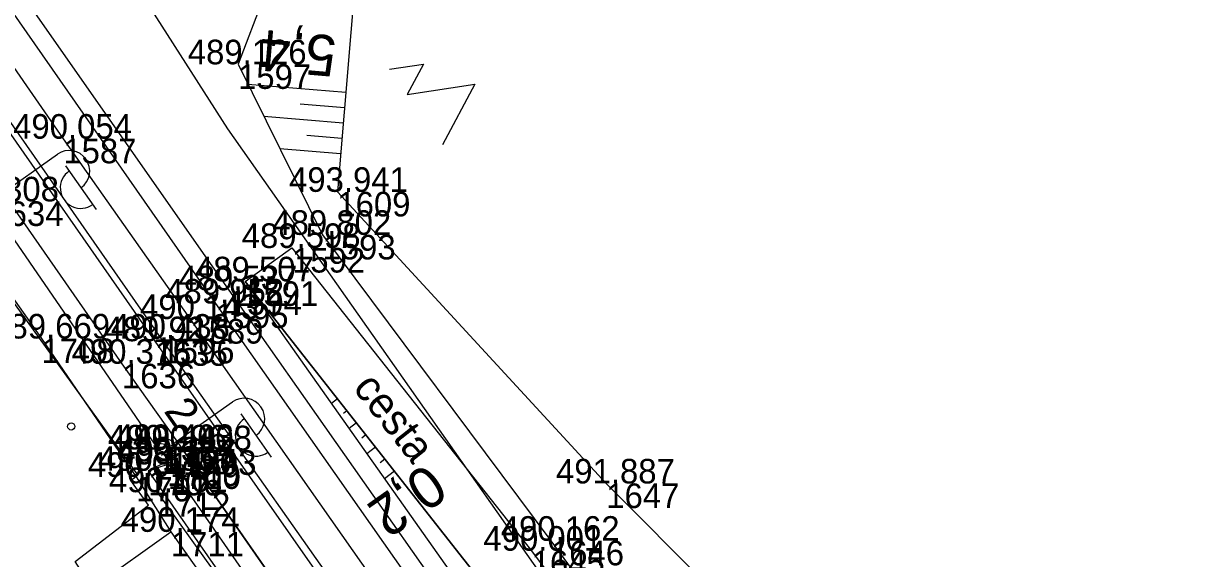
# Model space of a CAD drawing. Extents: x -1234191 to 23050, y -1290331 to -741191.
# Drawn here: x -864737.6 to -864680.7, y -1102330.5 to -1102304.4 of the extents above; entities that cross this region are included whole.
import ezdxf

# ---------------------------------------------------------------- set-up
doc = ezdxf.new("R2010")
doc.units = 0
for name, color, linetype in [('Vrstva 1', 7, 'Continuous'), ('Vrstva 13', 7, 'Continuous'), ('Vrstva 14', 7, 'Continuous'), ('Vrstva 16', 7, 'Continuous'), ('Vrstva 17', 7, 'Continuous'), ('Vrstva 23', 7, 'Continuous'), ('Vrstva 25', 7, 'Continuous'), ('Vrstva 4', 7, 'Continuous'), ('Vrstva 48', 7, 'Continuous'), ('Vrstva 49', 7, 'Continuous'), ('Vrstva 50', 7, 'Continuous'), ('Vrstva 51', 7, 'Continuous'), ('Vrstva 53', 7, 'Continuous'), ('Vrstva 55', 7, 'Continuous'), ('Vrstva 59', 7, 'Continuous'), ('Vrstva 60', 7, 'Continuous'), ('Vrstva 61', 7, 'Continuous')]:
    doc.layers.add(name, color=color, linetype=linetype)

msp = doc.modelspace()

# ---------------------------------------------------------------- linework, layer by layer
at = {"layer": 'Vrstva 1'}
msp.add_lwpolyline([(-864784.09, -1102226.799), (-864779.051, -1102237.932), (-864773.473, -1102249.228), (-864767.307, -1102260.789), (-864761.393, -1102271.061), (-864758.44, -1102275.921), (-864753.967, -1102283.013), (-864745.888, -1102295.222), (-864735.65, -1102309.998), (-864729.454, -1102318.801), (-864718.415, -1102334.54), (-864707.633, -1102350.421), (-864702.863, -1102357.786), (-864700.043, -1102362.267), (-864696.733, -1102367.666), (-864696.545, -1102367.982), (-864693.702, -1102372.813), (-864688.848, -1102381.499), (-864683.899, -1102390.966), (-864679.193, -1102400.655), (-864673.457, -1102413.519)], dxfattribs=at)
at = {"layer": 'Vrstva 13'}
msp.add_lwpolyline([(-864731.071, -1102327.254), (-864725, -1102335.708), (-864716.973, -1102347.402)], dxfattribs=at)
at = {"layer": 'Vrstva 14'}
for points in [[(-864803.487, -1102176.363), (-864805.538, -1102177.002), (-864803.279, -1102185.179), (-864801.272, -1102191.829), (-864800.999, -1102192.715), (-864797.038, -1102204.541), (-864792.174, -1102217.716), (-864787.795, -1102228.707), (-864777.396, -1102250.707), (-864770.68, -1102262.994), (-864764.855, -1102273.072), (-864757.201, -1102285.395), (-864749.135, -1102297.506), (-864732.788, -1102320.987), (-864729.796, -1102325.209), (-864715.094, -1102346.33), (-864710.4, -1102353.054)], [(-864803.487, -1102176.363), (-864801.493, -1102184.387), (-864795.268, -1102203.701), (-864790.453, -1102216.833), (-864785.996, -1102228.121), (-864775.354, -1102250.302), (-864769.213, -1102261.619), (-864763.262, -1102272.042), (-864755.658, -1102284.252), (-864747.501, -1102296.475), (-864731.187, -1102319.885), (-864714.566, -1102343.647), (-864708.614, -1102351.844)], [(-864709.257, -1102352.267), (-864708.614, -1102351.844), (-864719.753, -1102335.554), (-864730.866, -1102319.762), (-864747.312, -1102296.154), (-864755.255, -1102284.249), (-864762.836, -1102272.091), (-864768.951, -1102261.487), (-864775.081, -1102250.136), (-864785.673, -1102228.01), (-864790.18, -1102216.627), (-864794.911, -1102203.734), (-864801.088, -1102184.689), (-864803.487, -1102176.363)]]:
    msp.add_lwpolyline(points, dxfattribs=at)
at = {"layer": 'Vrstva 16'}
for p, q in [((-864729.796, -1102325.209), (-864730.555, -1102325.897)), ((-864715.094, -1102346.33), (-864729.796, -1102325.209))]:
    msp.add_line(p, q, dxfattribs=at)
for points in [[(-864730.584, -1102325.756), (-864729.796, -1102325.209)], [(-864730.584, -1102325.756), (-864731.507, -1102326.211), (-864716.808, -1102347.278), (-864715.925, -1102346.857)], [(-864730.555, -1102325.897), (-864731.507, -1102326.211)], [(-864715.094, -1102346.33), (-864715.925, -1102346.857), (-864730.584, -1102325.756)]]:
    msp.add_lwpolyline(points, dxfattribs=at)
at = {"layer": 'Vrstva 17'}
msp.add_line((-864732.096, -1102326.505), (-864730.4, -1102329.19), dxfattribs=at)
for points in [[(-864756.609, -1102287.424), (-864748.951, -1102299.07), (-864731.027, -1102325.169)], [(-864758.126, -1102287.705), (-864750.428, -1102300.3), (-864736.717, -1102319.752)]]:
    msp.add_lwpolyline(points, dxfattribs=at)
at = {"layer": 'Vrstva 23'}
msp.add_line((-864736.717, -1102319.752), (-864732.096, -1102326.505), dxfattribs=at)
msp.add_lwpolyline([(-864717.42, -1102347.559), (-864721.144, -1102350.221), (-864734.089, -1102331.828), (-864730.4, -1102329.19), (-864725.537, -1102336.066), (-864720.856, -1102342.721), (-864717.42, -1102347.559)], dxfattribs=at)
at = {"layer": 'Vrstva 25'}
for p, q in [((-864738.802, -1102312.771), (-864735.94, -1102310.757)), ((-864735.537, -1102311.329), (-864734.041, -1102313.455)), ((-864730.262, -1102324.859), (-864727.396, -1102322.849)), ((-864726.994, -1102323.422), (-864725.501, -1102325.551)), ((-864731.065, -1102324.838), (-864730.199, -1102324.991)), ((-864731.166, -1102325.201), (-864730.223, -1102325.367))]:
    msp.add_line(p, q, dxfattribs=at)
msp.add_circle((-864730.671, -1102325.146), 0.5, dxfattribs=at)
for centre, start, end in [((-864735.364, -1102311.574), 305.1398, 125.1398), ((-864734.799, -1102312.399), 124.4373, 305.8424), ((-864726.822, -1102323.668), 305.045, 125.045), ((-864726.258, -1102324.494), 124.3424, 305.7476)]:
    msp.add_arc(centre, 1, start, end, dxfattribs=at)
at = {"layer": 'Vrstva 4'}
for points in [[(-864812.291, -1102104.055), (-864809.987, -1102127.912), (-864807.811, -1102141.796), (-864805.307, -1102154.915), (-864799.34, -1102179.192), (-864791.931, -1102202.786), (-864782.712, -1102226.282), (-864772.001, -1102248.608), (-864760.042, -1102270.211), (-864752.664, -1102282.637), (-864744.67, -1102294.445), (-864728.229, -1102318.042), (-864717.118, -1102333.883), (-864706.413, -1102349.735), (-864698.119, -1102362.22)], [(-864811.659, -1102103.928), (-864809.2, -1102127.726), (-864807.185, -1102141.585), (-864804.521, -1102155.069), (-864798.393, -1102179.226), (-864791.385, -1102202.501), (-864781.834, -1102225.919), (-864771.595, -1102248.289), (-864759.042, -1102270.014), (-864751.566, -1102282.006), (-864743.683, -1102294.392), (-864727.575, -1102317.399), (-864716.281, -1102333.467), (-864705.754, -1102349.304), (-864698.122, -1102361.085), (-864698.119, -1102362.22)]]:
    msp.add_lwpolyline(points, dxfattribs=at)
at = {"layer": 'Vrstva 48'}
for p, q in [((-864721.865, -1102307.751), (-864726.639, -1102307.346)), ((-864721.929, -1102308.499), (-864724.089, -1102308.315)), ((-864721.992, -1102309.246), (-864725.86, -1102308.918)), ((-864722.055, -1102309.993), (-864723.763, -1102309.848)), ((-864722.119, -1102310.741), (-864725.081, -1102310.489)), ((-864722.271, -1102322.692), (-864722.568, -1102322.925)), ((-864721.807, -1102323.281), (-864721.971, -1102323.41)), ((-864721.344, -1102323.871), (-864721.702, -1102324.152)), ((-864720.88, -1102324.461), (-864721.075, -1102324.613)), ((-864720.417, -1102325.05), (-864720.836, -1102325.38)), ((-864719.954, -1102325.64), (-864720.178, -1102325.817)), ((-864719.49, -1102326.23), (-864719.97, -1102326.607))]:
    msp.add_line(p, q, dxfattribs=at)
at = {"layer": 'Vrstva 49'}
for points in [[(-864721.284, -1102300.901), (-864722.276, -1102312.593), (-864709.151, -1102326.829), (-864693.96, -1102342.071), (-864688.825, -1102348.182), (-864681.691, -1102354.105)], [(-864725.859, -1102303.058), (-864727.124, -1102306.367), (-864722.999, -1102314.692), (-864711.852, -1102329.625), (-864700.4, -1102345.197), (-864693.059, -1102352.08), (-864683.965, -1102359.059)], [(-864726.773, -1102316.963), (-864715.781, -1102332.546), (-864705.236, -1102348.296), (-864697.168, -1102360.655), (-864698.122, -1102361.085)], [(-864726.773, -1102316.963), (-864714.959, -1102331.995), (-864703.844, -1102347.903), (-864694.207, -1102361.94), (-864698.119, -1102362.22)]]:
    msp.add_lwpolyline(points, dxfattribs=at)
at = {"layer": 'Vrstva 50'}
msp.add_lwpolyline([(-864719.735, -1102306.609), (-864718.077, -1102306.362), (-864718.874, -1102307.837), (-864715.557, -1102307.342), (-864717.151, -1102310.293)], dxfattribs=at)
at = {"layer": 'Vrstva 51'}
msp.add_lwpolyline([(-864726.773, -1102316.963), (-864724.489, -1102315.333), (-864712.791, -1102330.11), (-864695.521, -1102353.27), (-864696.665, -1102355.225), (-864702.765, -1102347.18), (-864714.959, -1102331.995), (-864726.773, -1102316.963)], dxfattribs=at)
at = {"layer": 'Vrstva 53'}
for points in [[(-864682.87, -1101731.69), (-864747.95, -1101843.06), (-864760.1, -1101922), (-864794.55, -1102006.17), (-864798.5, -1102045.69), (-864798.72, -1102048.88), (-864793.32, -1102066.32), (-864797.4, -1102091.32), (-864797.84, -1102093.95), (-864799.36, -1102103.28), (-864796.42, -1102157.61), (-864777.4, -1102218), (-864753.72, -1102268.82), (-864727.63, -1102309.51), (-864691.84, -1102360.44), (-864685.34, -1102369.7), (-864652.19, -1102431.45)], [(-864685.79, -1102417.71), (-864687.98, -1102403.35), (-864691.54, -1102394), (-864698.18, -1102382.99), (-864706.04, -1102369.96), (-864701.81, -1102372.82), (-864709.11, -1102361.25), (-864714.3, -1102358.32), (-864724.4, -1102352.3), (-864722.53, -1102350.99), (-864735.92, -1102331.8), (-864734.84, -1102331), (-864735.08, -1102330.64), (-864731.49, -1102327.89), (-864732.35, -1102326.69), (-864732.02, -1102326.41), (-864736.82, -1102319.74), (-864750.78, -1102300.36), (-864752.68, -1102297.18), (-864760.59, -1102283.96), (-864769.97, -1102268.29), (-864774.94, -1102258.3), (-864792.49, -1102217.59)]]:
    msp.add_lwpolyline(points, dxfattribs=at)
at = {"layer": 'Vrstva 55'}
msp.add_lwpolyline([(-864682.87, -1101731.69), (-864747.95, -1101843.06), (-864760.1, -1101922), (-864794.55, -1102006.17), (-864798.72, -1102048.88), (-864793.32, -1102066.32), (-864799.36, -1102103.28), (-864796.42, -1102157.61), (-864777.4, -1102218), (-864753.72, -1102268.82), (-864727.63, -1102309.51), (-864685.34, -1102369.7), (-864652.19, -1102431.45)], dxfattribs=at)
at = {"layer": 'Vrstva 59'}
msp.add_circle((-864735.265, -1102324.044), 0.175, dxfattribs=at)
at = {"layer": 'Vrstva 60'}
for p, q in [((-864727.124, -1102306.367), (-864727.124, -1102306.367)), ((-864735.65, -1102309.998), (-864735.65, -1102309.998)), ((-864722.276, -1102312.593), (-864722.276, -1102312.593)), ((-864722.999, -1102314.692), (-864722.999, -1102314.692)), ((-864724.489, -1102315.333), (-864724.489, -1102315.333)), ((-864726.773, -1102316.963), (-864726.773, -1102316.963)), ((-864727.575, -1102317.399), (-864727.575, -1102317.399)), ((-864728.229, -1102318.042), (-864728.229, -1102318.042)), ((-864729.454, -1102318.801), (-864729.454, -1102318.801)), ((-864736.717, -1102319.752), (-864736.717, -1102319.752)), ((-864731.187, -1102319.885), (-864731.187, -1102319.885)), ((-864730.866, -1102319.762), (-864730.866, -1102319.762)), ((-864732.788, -1102320.987), (-864732.788, -1102320.987)), ((-864731.027, -1102325.169), (-864731.027, -1102325.169)), ((-864730.671, -1102325.146), (-864730.671, -1102325.146)), ((-864729.796, -1102325.209), (-864729.796, -1102325.209)), ((-864731.507, -1102326.211), (-864731.507, -1102326.211)), ((-864730.584, -1102325.756), (-864730.584, -1102325.756)), ((-864730.555, -1102325.897), (-864730.555, -1102325.897)), ((-864732.096, -1102326.505), (-864732.096, -1102326.505)), ((-864731.071, -1102327.254), (-864731.071, -1102327.254)), ((-864709.151, -1102326.829), (-864709.151, -1102326.829)), ((-864730.4, -1102329.19), (-864730.4, -1102329.19)), ((-864711.852, -1102329.625), (-864711.852, -1102329.625)), ((-864712.791, -1102330.11), (-864712.791, -1102330.11))]:
    msp.add_line(p, q, dxfattribs=at)

# ---------------------------------------------------------------- texts
at = {"layer": 'Vrstva 25'}
msp.add_text('2', height=1.5, rotation=305.045, dxfattribs=at).set_placement((-864730.776, -1102323.297))
at = {"layer": 'Vrstva 48'}
for s, rotation, p in [('5,4', 175.1504, (-864722.264, -1102304.988)), ('0,2', 215.1985, (-864717.9, -1102325.788))]:
    msp.add_text(s, height=2, rotation=rotation, dxfattribs=at).set_placement(p)
at = {"layer": 'Vrstva 51'}
msp.add_text('cesta', height=1.5, rotation=308.3664, dxfattribs=at).set_placement((-864721.558, -1102322.176))
at = {"layer": 'Vrstva 60'}
for s, p in [('1597', (-864727.124, -1102307.567)), ('1587', (-864735.65, -1102311.198)), ('1634', (-864739.211, -1102314.259)), ('1609', (-864722.276, -1102313.793)), ('1593', (-864722.999, -1102315.892)), ('1592', (-864724.489, -1102316.533)), ('1591', (-864726.773, -1102318.163)), ('1594', (-864727.575, -1102318.599)), ('1595', (-864728.229, -1102319.242)), ('1589', (-864729.454, -1102320.001)), ('1708', (-864736.717, -1102320.952)), ('1635', (-864731.187, -1102321.085)), ('1596', (-864730.866, -1102320.962)), ('1636', (-864732.788, -1102322.187)), ('1705', (-864731.027, -1102326.369)), ('1704', (-864730.671, -1102326.346)), ('1703', (-864729.796, -1102326.409)), ('1706', (-864731.507, -1102327.411)), ('1709', (-864730.584, -1102326.956)), ('1710', (-864730.555, -1102327.097)), ('1707', (-864732.096, -1102327.705)), ('1712', (-864731.071, -1102328.454)), ('1647', (-864709.151, -1102328.029)), ('1711', (-864730.4, -1102330.39)), ('1646', (-864711.852, -1102330.825)), ('1645', (-864712.791, -1102331.31))]:
    msp.add_text(s, height=1.2, dxfattribs=at).set_placement(p)
at = {"layer": 'Vrstva 61'}
for s, p in [('489.126', (-864729.576, -1102306.367)), ('490.054', (-864738.101, -1102309.998)), ('493.941', (-864724.633, -1102312.593)), ('490.308', (-864741.665, -1102313.059)), ('489.802', (-864725.447, -1102314.692)), ('489.598', (-864726.943, -1102315.333)), ('489.507', (-864729.225, -1102316.963)), ('489.537', (-864730.027, -1102317.399)), ('489.952', (-864730.677, -1102318.042)), ('490.143', (-864731.906, -1102318.801)), ('489.669', (-864739.171, -1102319.752)), ('489.927', (-864733.639, -1102319.885)), ('490.438', (-864733.32, -1102319.762)), ('490.375', (-864735.244, -1102320.987)), ('490.403', (-864733.123, -1102325.146)), ('490.296', (-864733.479, -1102325.169)), ('490.408', (-864732.25, -1102325.209)), ('490.135', (-864733.963, -1102326.211)), ('490.324', (-864733.035, -1102325.756)), ('490.157', (-864733.007, -1102325.897)), ('490.011', (-864734.453, -1102326.505)), ('491.887', (-864711.603, -1102326.829)), ('490.101', (-864733.428, -1102327.254)), ('490.174', (-864732.851, -1102329.19)), ('490.162', (-864714.3, -1102329.625)), ('490.001', (-864715.148, -1102330.11))]:
    msp.add_text(s, height=1.2, dxfattribs=at).set_placement(p)

doc.saveas('drawing.dxf')
